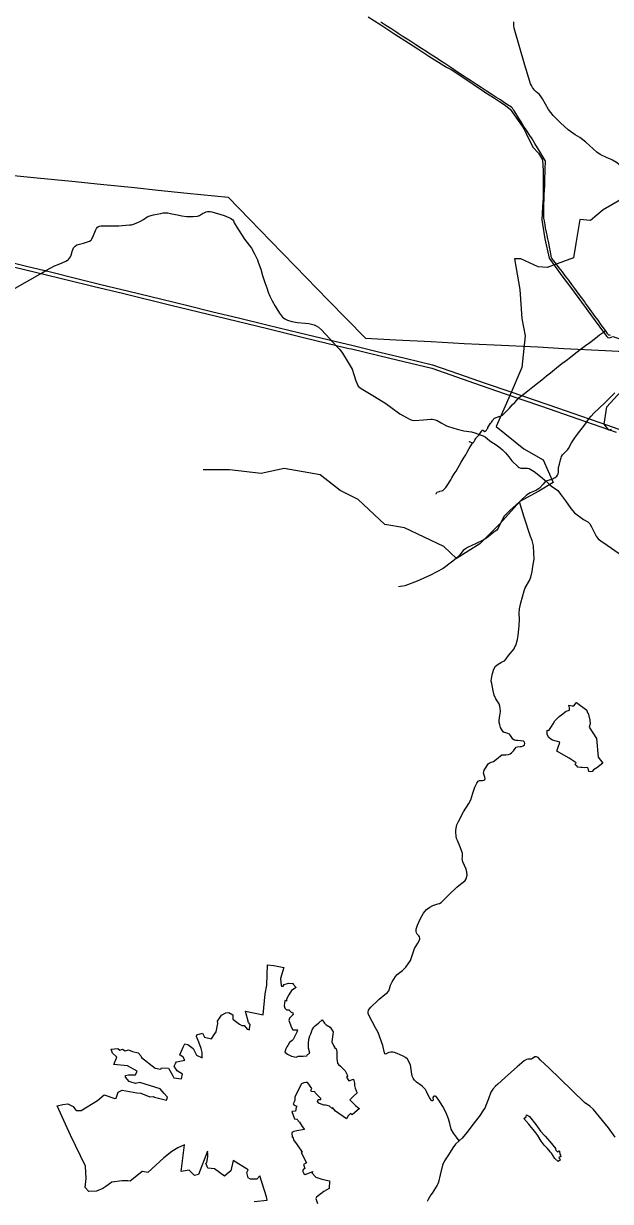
# Model space of a CAD drawing. Extents: x -789162 to -606354, y -1062736 to -945481.
# Drawn here: x -703238 to -698064, y -987160 to -976779 of the extents above; entities that cross this region are included whole.
import ezdxf

# ---------------------------------------------------------------- set-up
doc = ezdxf.new("R2010")
doc.units = 0
for name, color, linetype in [('_SIRSI VZTAHY_CYKLOTRASY MISTNI S', 7, 'Continuous'), ('_SIRSI VZTAHY_ELEKTRICKE VEDENI VN 110 kV S', 7, 'Continuous'), ('_SIRSI VZTAHY_ELEKTRICKE VEDENI VN 220 kV S', 7, 'Continuous'), ('_SIRSI VZTAHY_ELEKTRICKE VEDENI VN 400 kV N', 7, 'Continuous'), ('_SIRSI VZTAHY_OP vodnich zdroju II stupne', 7, 'Continuous'), ('_SIRSI VZTAHY_SILNICE II TRIDY_STAV', 7, 'Continuous'), ('_SIRSI VZTAHY_SILNICE III TRIDY_STAV', 7, 'Continuous'), ('_SIRSI VZTAHY_USES_RBC_S', 7, 'Continuous'), ('_SIRSI VZTAHY_VTL PLYNOVOD', 7, 'Continuous')]:
    doc.layers.add(name, color=color, linetype=linetype)

msp = doc.modelspace()

# ---------------------------------------------------------------- linework, layer by layer
at = {"layer": '_SIRSI VZTAHY_CYKLOTRASY MISTNI S'}
msp.add_lwpolyline([(-697918, -978299), (-698129, -978420), (-698240, -978513), (-698333, -978504), (-698370, -978718), (-698389, -978844), (-698621, -978927), (-698700, -978923), (-698854, -978853), (-698909, -978853), (-698863, -979123), (-698844, -979378), (-698816, -979532), (-698844, -979811), (-698947, -980052), (-699072, -980331), (-698826, -980527), (-698658, -980624), (-698570, -980824), (-698696, -980899), (-698863, -980992), (-699040, -981187), (-699216, -981364), (-699421, -981494), (-699532, -981387), (-699881, -981224), (-700052, -981192), (-700289, -980973), (-700447, -980894), (-700624, -980755), (-700940, -980699), (-701144, -980745), (-701423, -980713), (-701656, -980713)], dxfattribs=at)
at = {"layer": '_SIRSI VZTAHY_ELEKTRICKE VEDENI VN 110 kV S'}
for points in [[(-703452, -978858), (-703211, -978917), (-703001, -978968), (-702779, -979022), (-702556, -979077), (-702310, -979137), (-702030, -979205), (-701789, -979264), (-701568, -979318), (-701344, -979372), (-701093, -979433), (-700803, -979503), (-700554, -979563), (-700333, -979617), (-700098, -979674), (-699873, -979728), (-699634, -979785), (-699402, -979866), (-699167, -979947), (-698950, -980022), (-698729, -980098), (-698530, -980165)], [(-698530, -980165), (-698328, -980236), (-698157, -980295), (-697931, -980374)]]:
    msp.add_lwpolyline(points, dxfattribs=at)
at = {"layer": '_SIRSI VZTAHY_ELEKTRICKE VEDENI VN 220 kV S'}
msp.add_lwpolyline([(-703412, -978901), (-703035, -978993), (-702675, -979081), (-702626, -979093), (-702353, -979159), (-701939, -979261), (-701537, -979358), (-701086, -979467), (-700770, -979544), (-700369, -979641), (-700348, -979646), (-700008, -979728), (-699640, -979817), (-699263, -979947), (-699000, -980038), (-698671, -980152), (-698352, -980262), (-698012, -980380)], dxfattribs=at)
at = {"layer": '_SIRSI VZTAHY_ELEKTRICKE VEDENI VN 400 kV N'}
msp.add_lwpolyline([(-703354, -978114), (-703117, -978138), (-702812, -978169), (-702560, -978195), (-702261, -978224), (-702052, -978246), (-701797, -978272), (-701433, -978309), (-701244, -978504), (-701061, -978692), (-700842, -978917), (-700553, -979215), (-700395, -979377), (-700224, -979552), (-699956, -979566), (-699644, -979582), (-699353, -979597), (-699089, -979610), (-698703, -979629), (-698476, -979641), (-698107, -979660), (-697831, -979674)], dxfattribs=at)
at = {"layer": '_SIRSI VZTAHY_OP vodnich zdroju II stupne'}
for points in [[(-698430, -982787), (-698400, -982791), (-698387, -982791), (-698366, -982764), (-698364, -982761), (-698271, -982829), (-698271, -982836), (-698267, -982852), (-698259, -982856), (-698247, -982917), (-698242, -982951), (-698250, -982979), (-698186, -983079), (-698172, -983243), (-698130, -983296), (-698183, -983337), (-698212, -983355), (-698225, -983369), (-698241, -983372), (-698255, -983371), (-698259, -983344), (-698262, -983339), (-698264, -983338), (-698273, -983336), (-698297, -983337), (-698313, -983335), (-698326, -983334), (-698350, -983332), (-698359, -983320), (-698365, -983318), (-698375, -983310), (-698369, -983298), (-698365, -983294), (-698428, -983252), (-698537, -983192), (-698521, -983147), (-698513, -983124), (-698509, -983113), (-698574, -983095), (-698590, -983085), (-698606, -983070), (-698621, -983043), (-698623, -983006), (-698606, -983009), (-698585, -982974), (-698569, -982951), (-698554, -982925), (-698516, -982886), (-698494, -982871), (-698454, -982840), (-698426, -982829), (-698426, -982810)], [(-698526, -986807), (-698553, -986780), (-698584, -986735), (-698592, -986724), (-698619, -986693), (-698648, -986663), (-698674, -986628), (-698705, -986577), (-698723, -986556), (-698784, -986478), (-698826, -986428), (-698807, -986413), (-698804, -986396), (-698777, -986412), (-698721, -986481), (-698680, -986539), (-698638, -986585), (-698597, -986630), (-698544, -986696), (-698549, -986699), (-698546, -986709), (-698529, -986725), (-698524, -986719), (-698518, -986713), (-698513, -986716), (-698511, -986743), (-698503, -986753), (-698500, -986764), (-698508, -986766), (-698519, -986774), (-698511, -986785), (-698507, -986790), (-698504, -986793)]]:
    msp.add_lwpolyline(points, close=True, dxfattribs=at)
msp.add_lwpolyline([(-701205, -987160), (-701089, -987148), (-701097, -987119), (-701154, -986935), (-701180, -986963), (-701237, -986962), (-701258, -986952), (-701270, -986903), (-701257, -986880), (-701389, -986800), (-701411, -986890), (-701443, -986917), (-701467, -986937), (-701556, -986872), (-701613, -986866), (-701631, -986823), (-701621, -986815), (-701612, -986766), (-701612, -986744), (-701616, -986715), (-701696, -986923), (-701730, -986931), (-701778, -986883), (-701849, -986896), (-701819, -986662), (-701879, -986688), (-701931, -986718), (-702000, -986774), (-702143, -986904), (-702190, -986897), (-702191, -986897), (-702297, -986980), (-702318, -986978), (-702369, -986979), (-702460, -986991), (-702514, -987029), (-702540, -987046), (-702595, -987068), (-702664, -987073), (-702696, -987037), (-702685, -986957), (-702692, -986850), (-702825, -986574), (-702943, -986316), (-702891, -986305), (-702849, -986299), (-702801, -986324), (-702787, -986342), (-702774, -986359), (-702730, -986357), (-702586, -986271), (-702526, -986221), (-702432, -986251), (-702423, -986248), (-702404, -986196), (-702370, -986179), (-702335, -986184), (-702240, -986202), (-702203, -986204), (-702126, -986238), (-702096, -986234), (-702084, -986241), (-701977, -986268), (-701969, -986240), (-701997, -986208), (-702033, -986168), (-702212, -986112), (-702252, -986120), (-702290, -986108), (-702307, -986103), (-702338, -986065), (-702339, -986050), (-702312, -986043), (-702252, -986043), (-702235, -986011), (-702323, -985965), (-702441, -985954), (-702417, -985887), (-702422, -985882), (-702453, -985853), (-702465, -985817), (-702408, -985813), (-702388, -985826), (-702366, -985817), (-702343, -985833), (-702312, -985822), (-702277, -985838), (-702227, -985851), (-702205, -985875), (-702198, -985890), (-702079, -985986), (-702029, -985993), (-702022, -985982), (-701959, -985984), (-701926, -986047), (-701914, -986070), (-701847, -986078), (-701836, -986038), (-701885, -986007), (-701895, -985990), (-701910, -985967), (-701898, -985943), (-701890, -985929), (-701817, -985914), (-701831, -985888), (-701861, -985868), (-701860, -985869), (-701860, -985868), (-701831, -985800), (-701816, -985770), (-701791, -985776), (-701742, -985813), (-701713, -985870), (-701662, -985893), (-701662, -985846), (-701672, -985811), (-701693, -985757), (-701712, -985705), (-701710, -985691), (-701661, -985675), (-701642, -985713), (-701580, -985725), (-701554, -985686), (-701540, -985665), (-701525, -985590), (-701527, -985571), (-701492, -985519), (-701456, -985496), (-701455, -985496), (-701427, -985494), (-701394, -985516), (-701394, -985553), (-701334, -985598), (-701314, -985608), (-701293, -985609), (-701267, -985640), (-701247, -985646), (-701245, -985637), (-701239, -985601), (-701256, -985583), (-701256, -985583), (-701281, -985483), (-701127, -985515), (-701108, -985329), (-701094, -985252), (-701086, -985075), (-701033, -985081), (-701002, -985085), (-700942, -985098), (-700972, -985195), (-700967, -985256), (-700964, -985263), (-700950, -985261), (-700940, -985249), (-700901, -985236), (-700861, -985238), (-700860, -985246), (-700834, -985274), (-700876, -985300), (-700900, -985340), (-700920, -985377), (-700921, -985393), (-700934, -985388), (-700939, -985436), (-700935, -985455), (-700919, -985472), (-700897, -985471), (-700896, -985474), (-700877, -985495), (-700868, -985491), (-700860, -985513), (-700894, -985543), (-700898, -985566), (-700876, -985627), (-700864, -985646), (-700822, -985647), (-700829, -985669), (-700861, -985733), (-700869, -985742), (-700894, -985758), (-700909, -985786), (-700917, -985796), (-700925, -985814), (-700936, -985843), (-700910, -985862), (-700877, -985879), (-700834, -985889), (-700818, -985880), (-700774, -985879), (-700742, -985875), (-700734, -985864), (-700715, -985852), (-700726, -985810), (-700726, -985788), (-700726, -985764), (-700722, -985733), (-700713, -985701), (-700705, -985681), (-700694, -985646), (-700680, -985625), (-700666, -985611), (-700635, -985584), (-700606, -985558), (-700584, -985589), (-700570, -985602), (-700534, -985625), (-700508, -985665), (-700521, -985754), (-700503, -985792), (-700493, -985805), (-700483, -985814), (-700476, -985840), (-700476, -985902), (-700470, -985940), (-700461, -985953), (-700443, -985968), (-700404, -986008), (-700384, -986044), (-700383, -986058), (-700390, -986064), (-700371, -986097), (-700329, -986083), (-700321, -986116), (-700320, -986138), (-700315, -986162), (-700306, -986185), (-700296, -986202), (-700331, -986235), (-700362, -986263), (-700313, -986313), (-700291, -986332), (-700277, -986339), (-700341, -986397), (-700355, -986385), (-700376, -986405), (-700390, -986432), (-700488, -986363), (-700514, -986331), (-700515, -986342), (-700542, -986320), (-700581, -986309), (-700585, -986313), (-700635, -986293), (-700648, -986280), (-700642, -986262), (-700617, -986261), (-700617, -986252), (-700658, -986211), (-700665, -986204), (-700670, -986194), (-700696, -986190), (-700703, -986187), (-700704, -986181), (-700697, -986164), (-700732, -986114), (-700735, -986112), (-700749, -986110), (-700766, -986114), (-700787, -986123), (-700845, -986237), (-700847, -986269), (-700860, -986299), (-700851, -986312), (-700830, -986321), (-700835, -986333), (-700841, -986363), (-700874, -986368), (-700849, -986430), (-700829, -986435), (-700805, -986461), (-700783, -986500), (-700770, -986514), (-700762, -986524), (-700830, -986538), (-700854, -986543), (-700873, -986552), (-700869, -986595), (-700864, -986590), (-700857, -986617), (-700827, -986661), (-700783, -986724), (-700790, -986729), (-700743, -986820), (-700769, -986833), (-700757, -986868), (-700770, -986875), (-700778, -986889), (-700768, -986913), (-700755, -986921), (-700687, -986895), (-700697, -986908), (-700661, -986945), (-700609, -986963), (-700541, -986978), (-700544, -987045), (-700592, -987071), (-700656, -987122), (-700662, -987135), (-700648, -987177)], dxfattribs=at)
at = {"layer": '_SIRSI VZTAHY_SILNICE II TRIDY_STAV'}
for points in [[(-698064, -977974), (-698092, -977961), (-698154, -977932), (-698183, -977911), (-698281, -977825), (-698335, -977784), (-698376, -977758), (-698437, -977715), (-698503, -977654), (-698568, -977589), (-698609, -977537), (-698664, -977441), (-698675, -977423), (-698689, -977405), (-698719, -977380), (-698734, -977365), (-698751, -977342), (-698761, -977324), (-698768, -977310), (-698774, -977290), (-698818, -977144), (-698912, -976819), (-698916, -976797), (-698917, -976779), (-698916, -976762)], [(-697963, -978046), (-697983, -978025), (-698010, -978003), (-698045, -977983), (-698064, -977974)], [(-703422, -979171), (-703073, -978974), (-703036, -978952), (-702998, -978932), (-702965, -978914), (-702933, -978901), (-702899, -978888), (-702865, -978872), (-702851, -978864), (-702842, -978857), (-702833, -978845), (-702825, -978833), (-702819, -978819), (-702809, -978786), (-702797, -978756), (-702784, -978739), (-702768, -978728), (-702709, -978713), (-702658, -978697), (-702643, -978687), (-702635, -978677), (-702629, -978667), (-702605, -978602), (-702595, -978584), (-702587, -978574), (-702577, -978568), (-702568, -978563), (-702556, -978561), (-702540, -978560), (-702494, -978562), (-702436, -978562), (-702398, -978561), (-702370, -978558), (-702304, -978553), (-702287, -978551), (-702269, -978547), (-702244, -978539), (-702208, -978520), (-702181, -978504), (-702147, -978482), (-702125, -978473), (-702092, -978464), (-702029, -978452), (-702006, -978448), (-701985, -978447), (-701965, -978448), (-701932, -978454), (-701881, -978465), (-701842, -978474), (-701800, -978479), (-701743, -978479), (-701705, -978476), (-701688, -978469), (-701659, -978452), (-701640, -978443), (-701629, -978438), (-701616, -978436), (-701604, -978434), (-701592, -978434), (-701577, -978437), (-701470, -978470), (-701427, -978488), (-701413, -978495), (-701401, -978502), (-701394, -978509), (-701388, -978517), (-701380, -978534), (-701372, -978550), (-701357, -978572), (-701291, -978679), (-701270, -978706), (-701227, -978757), (-701203, -978807), (-701176, -978860), (-701169, -978882)], [(-701169, -978882), (-701147, -978944), (-701130, -978998), (-701110, -979060), (-701093, -979108), (-701082, -979146), (-701067, -979181), (-701045, -979221), (-701021, -979268), (-700983, -979331), (-700956, -979365), (-700947, -979373), (-700935, -979381), (-700911, -979393), (-700873, -979404), (-700822, -979413), (-700756, -979418), (-700722, -979423), (-700699, -979427), (-700677, -979434), (-700657, -979444), (-700639, -979455), (-700610, -979479), (-700538, -979557), (-700479, -979621), (-700450, -979652), (-700427, -979684), (-700376, -979766), (-700342, -979824), (-700325, -979871), (-700308, -979926), (-700298, -979955), (-700287, -979973), (-700269, -979988), (-700248, -980003), (-700143, -980066), (-700044, -980127), (-700001, -980160), (-699921, -980219), (-699862, -980251), (-699830, -980268), (-699811, -980274), (-699790, -980276), (-699712, -980270), (-699648, -980266), (-699635, -980265), (-699620, -980267), (-699608, -980271), (-699592, -980277), (-699557, -980296), (-699509, -980323), (-699493, -980330), (-699416, -980352), (-699356, -980369), (-699289, -980378), (-699260, -980386), (-699220, -980400), (-699186, -980413), (-699168, -980422), (-699151, -980435), (-699128, -980456), (-699072, -980492), (-699036, -980518), (-699016, -980535), (-698990, -980563), (-698959, -980597), (-698933, -980633), (-698876, -980686), (-698868, -980691), (-698855, -980696), (-698839, -980697), (-698811, -980698), (-698794, -980698), (-698780, -980700), (-698765, -980708), (-698737, -980726), (-698667, -980781), (-698641, -980802), (-698634, -980809)], [(-698634, -980809), (-698578, -980793), (-698552, -980780), (-698537, -980768), (-698530, -980758), (-698525, -980747), (-698521, -980732), (-698522, -980721), (-698523, -980701), (-698522, -980692), (-698514, -980662), (-698504, -980623), (-698498, -980606), (-698494, -980594), (-698486, -980580), (-698461, -980553), (-698441, -980531), (-698435, -980523), (-698407, -980473), (-698385, -980438), (-698363, -980408), (-698285, -980305), (-698253, -980263), (-698234, -980238), (-698211, -980212), (-698112, -980120), (-698026, -980033)], [(-698634, -980809), (-698612, -980828), (-698596, -980846), (-698573, -980863), (-698547, -980879), (-698528, -980895), (-698503, -980925), (-698460, -980986), (-698413, -981051), (-698380, -981092), (-698301, -981148), (-698263, -981171), (-698254, -981179), (-698246, -981188), (-698232, -981214), (-698199, -981279), (-698189, -981295), (-698181, -981307), (-698172, -981319), (-698150, -981336), (-698092, -981376), (-697988, -981448)]]:
    msp.add_lwpolyline(points, dxfattribs=at)
at = {"layer": '_SIRSI VZTAHY_SILNICE III TRIDY_STAV'}
for points in [[(-698634, -980809), (-698656, -980838), (-698688, -980872), (-698717, -980891), (-698742, -980904), (-698773, -980915), (-698804, -980935), (-698849, -980975), (-698867, -980995)], [(-699397, -986624), (-699421, -986594), (-699449, -986558), (-699468, -986522), (-699481, -986473), (-699491, -986432), (-699516, -986373), (-699541, -986322), (-699576, -986268), (-699600, -986234), (-699610, -986231), (-699617, -986231), (-699624, -986235), (-699629, -986242), (-699626, -986266), (-699630, -986272), (-699638, -986272), (-699644, -986268), (-699660, -986243), (-699677, -986212), (-699685, -986190), (-699693, -986174), (-699703, -986163), (-699725, -986145), (-699773, -986109), (-699791, -986092), (-699804, -986073), (-699813, -986055), (-699817, -986016), (-699826, -985956), (-699853, -985907), (-699872, -985891), (-699891, -985879), (-699917, -985867), (-699944, -985856), (-699968, -985847), (-699981, -985844), (-700000, -985843), (-700017, -985846), (-700035, -985857), (-700041, -985860), (-700047, -985862), (-700053, -985858), (-700056, -985851), (-700070, -985785), (-700112, -985672), (-700135, -985630), (-700194, -985518), (-700199, -985504), (-700200, -985492), (-700197, -985475), (-700188, -985461), (-700175, -985448), (-700116, -985389), (-700104, -985377), (-700054, -985336), (-700033, -985320), (-700019, -985303), (-700011, -985287), (-700004, -985252), (-699989, -985225), (-699959, -985177), (-699945, -985159), (-699898, -985124), (-699868, -985094), (-699852, -985075), (-699828, -985035), (-699805, -984973), (-699791, -984930), (-699762, -984883), (-699745, -984852), (-699743, -984839), (-699746, -984827), (-699752, -984818), (-699768, -984805), (-699773, -984793), (-699778, -984780), (-699778, -984760), (-699766, -984726), (-699741, -984673), (-699724, -984640), (-699711, -984620), (-699685, -984587), (-699657, -984565), (-699631, -984551), (-699587, -984538), (-699570, -984533), (-699557, -984526), (-699524, -984492), (-699489, -984457), (-699419, -984390), (-699386, -984362), (-699362, -984347), (-699346, -984332), (-699337, -984315), (-699328, -984285), (-699329, -984258), (-699335, -984232), (-699364, -984165), (-699371, -984138), (-699369, -984126), (-699368, -984110), (-699368, -984100), (-699369, -984090), (-699392, -984028), (-699413, -983979), (-699420, -983960), (-699424, -983941), (-699427, -983905), (-699428, -983889), (-699425, -983871), (-699417, -983840), (-699402, -983810), (-699359, -983726), (-699311, -983651), (-699295, -983619), (-699277, -983560), (-699259, -983508), (-699243, -983472), (-699231, -983455), (-699217, -983449), (-699193, -983449), (-699180, -983447), (-699171, -983442), (-699169, -983432), (-699171, -983420), (-699177, -983403), (-699182, -983385), (-699179, -983372), (-699176, -983360), (-699160, -983331), (-699142, -983304), (-699123, -983291), (-699095, -983283), (-699055, -983250), (-699034, -983231), (-699020, -983224), (-698985, -983222), (-698962, -983220), (-698948, -983215), (-698935, -983206), (-698920, -983189), (-698905, -983167), (-698896, -983157), (-698884, -983153), (-698861, -983151), (-698847, -983150), (-698832, -983145), (-698822, -983134), (-698819, -983123), (-698823, -983111), (-698831, -983104), (-698856, -983100), (-698883, -983098), (-698898, -983097), (-698909, -983093), (-698923, -983084), (-698933, -983071), (-698944, -983054), (-698955, -983041), (-698969, -983034), (-698987, -983031), (-699001, -983028), (-699011, -983021), (-699017, -983011), (-699025, -982998), (-699032, -982983), (-699040, -982960), (-699044, -982939), (-699045, -982917), (-699039, -982878), (-699034, -982842), (-699036, -982812), (-699038, -982794), (-699045, -982774), (-699075, -982729), (-699088, -982697), (-699097, -982660), (-699111, -982596), (-699114, -982575), (-699113, -982552), (-699105, -982507), (-699092, -982468), (-699077, -982442), (-699055, -982424), (-699024, -982408), (-698998, -982394), (-698984, -982378), (-698962, -982349), (-698914, -982288), (-698906, -982273), (-698899, -982260), (-698882, -982208), (-698876, -982172), (-698869, -982087), (-698866, -982029), (-698870, -981977), (-698866, -981937), (-698853, -981884), (-698840, -981830), (-698825, -981778), (-698815, -981752), (-698778, -981688), (-698765, -981659), (-698755, -981609), (-698748, -981565), (-698737, -981499), (-698738, -981446), (-698743, -981381), (-698754, -981335), (-698768, -981298), (-698825, -981130), (-698867, -980995)], [(-698867, -980995), (-698950, -981069), (-699000, -981121), (-699015, -981147), (-699054, -981226), (-699065, -981242), (-699093, -981262), (-699157, -981313), (-699187, -981332), (-699248, -981362), (-699323, -981396), (-699341, -981407), (-699362, -981423), (-699404, -981474), (-699424, -981492), (-699465, -981525), (-699539, -981581), (-699650, -981640), (-699768, -981692), (-699877, -981733), (-699931, -981743)], [(-698022, -986593), (-698081, -986510), (-698213, -986348), (-698246, -986321), (-698294, -986288), (-698506, -986080), (-698606, -985982), (-698681, -985913), (-698700, -985891), (-698715, -985884), (-698730, -985886), (-698750, -985900), (-698760, -985906), (-698774, -985907), (-698792, -985906), (-698805, -985909), (-698825, -985920), (-698887, -985972), (-698964, -986041), (-699056, -986126), (-699077, -986145), (-699102, -986169), (-699117, -986195), (-699139, -986254), (-699162, -986315), (-699169, -986331), (-699194, -986371), (-699212, -986398), (-699274, -986478), (-699331, -986553), (-699370, -986602), (-699397, -986624)], [(-699397, -986624), (-699431, -986655), (-699453, -986686), (-699493, -986750), (-699526, -986803), (-699544, -986839), (-699565, -986925), (-699580, -986989), (-699585, -987005), (-699591, -987015), (-699620, -987063), (-699636, -987086), (-699646, -987100), (-699671, -987142), (-699681, -987161)]]:
    msp.add_lwpolyline(points, dxfattribs=at)
at = {"layer": '_SIRSI VZTAHY_USES_RBC_S'}
msp.add_lwpolyline([(-698057, -980355), (-698077, -980362), (-698120, -980310), (-698095, -980155), (-697876, -979915)], dxfattribs=at)
at = {"layer": '_SIRSI VZTAHY_VTL PLYNOVOD'}
for points in [[(-700201, -976718), (-700088, -976791), (-699964, -976873), (-699843, -976948), (-699761, -977001), (-699664, -977067), (-699508, -977163), (-699468, -977184), (-699365, -977251), (-699273, -977314), (-699174, -977381), (-699171, -977382), (-699094, -977431), (-699050, -977460), (-699002, -977493), (-698947, -977533), (-698876, -977633), (-698837, -977691), (-698820, -977722), (-698807, -977746), (-698747, -977868), (-698699, -977920), (-698663, -977981), (-698657, -978077), (-698657, -978086), (-698658, -978317), (-698662, -978394), (-698669, -978508), (-698662, -978547), (-698641, -978677), (-698605, -978846), (-698493, -979003), (-698415, -979103), (-698342, -979203), (-698295, -979265), (-698294, -979268), (-698262, -979310), (-698198, -979399), (-698125, -979497), (-698125, -979497)], [(-698108, -979484), (-698109, -979484), (-698109, -979484), (-698111, -979480), (-698116, -979473), (-698145, -979433), (-698173, -979394), (-698198, -979359), (-698227, -979320), (-698258, -979277), (-698283, -979242), (-698291, -979232), (-698319, -979192), (-698347, -979154), (-698377, -979113), (-698403, -979078), (-698432, -979040), (-698459, -979004), (-698488, -978967), (-698517, -978930), (-698549, -978888), (-698562, -978871), (-698569, -978863), (-698581, -978846), (-698584, -978841), (-698586, -978833), (-698587, -978826), (-698593, -978790), (-698601, -978749), (-698608, -978712), (-698616, -978676), (-698618, -978666), (-698620, -978659), (-698628, -978616), (-698635, -978579), (-698640, -978552), (-698643, -978536), (-698644, -978526), (-698646, -978518), (-698650, -978495), (-698652, -978465), (-698652, -978425), (-698651, -978375), (-698651, -978375), (-698651, -978374), (-698648, -978323), (-698648, -978323), (-698647, -978287), (-698645, -978247), (-698643, -978203), (-698642, -978170), (-698641, -978139), (-698639, -978089), (-698639, -978075), (-698639, -978041), (-698637, -978013), (-698637, -978004), (-698637, -977998), (-698637, -977993), (-698637, -977990), (-698640, -977985), (-698647, -977972), (-698666, -977941), (-698687, -977907), (-698708, -977873), (-698730, -977835), (-698754, -977795), (-698780, -977756), (-698803, -977719), (-698805, -977717), (-698815, -977703), (-698826, -977685), (-698851, -977645), (-698874, -977608), (-698896, -977573), (-698917, -977541), (-698921, -977535), (-698923, -977531), (-698927, -977524), (-698930, -977521), (-698933, -977519), (-698937, -977516), (-698971, -977494), (-699009, -977469), (-699034, -977452), (-699073, -977428), (-699111, -977403), (-699161, -977370), (-699203, -977343), (-699244, -977316), (-699290, -977286), (-699336, -977256), (-699363, -977238), (-699402, -977212), (-699441, -977186), (-699481, -977159), (-699524, -977131), (-699563, -977106), (-699609, -977075), (-699652, -977047), (-699692, -977022), (-699730, -976997), (-699779, -976966), (-699841, -976926), (-699899, -976889), (-699936, -976865), (-699946, -976858), (-699991, -976829), (-700043, -976795), (-700088, -976767)], [(-699280, -980477), (-699279, -980476), (-699278, -980474), (-699275, -980473), (-699273, -980471), (-699269, -980468), (-699268, -980467), (-699267, -980466), (-699265, -980462), (-699259, -980451), (-699256, -980446), (-699257, -980445), (-699257, -980444), (-699252, -980435), (-699251, -980432), (-699248, -980431), (-699246, -980428), (-699245, -980426), (-699245, -980426), (-699235, -980417), (-699233, -980416), (-699226, -980409), (-699221, -980405), (-699220, -980403), (-699218, -980396), (-699204, -980377), (-699202, -980374), (-699201, -980373), (-699201, -980372), (-699201, -980372), (-699195, -980364), (-699192, -980359), (-699191, -980359), (-699184, -980364), (-699170, -980375), (-699167, -980376), (-699167, -980375), (-699157, -980361), (-699151, -980351), (-699147, -980346), (-699146, -980344), (-699146, -980343), (-699146, -980342), (-699145, -980340), (-699144, -980339), (-699145, -980339), (-699144, -980338), (-699120, -980301), (-699120, -980300), (-699119, -980300), (-699115, -980295), (-699105, -980279), (-699100, -980273), (-699096, -980267), (-699096, -980266), (-699095, -980265), (-699091, -980260), (-699091, -980260), (-699090, -980258), (-699087, -980257), (-699062, -980247), (-699045, -980241), (-699044, -980240), (-699043, -980241), (-699042, -980241), (-699036, -980243), (-699035, -980243), (-699034, -980243), (-699031, -980241), (-699026, -980237), (-699015, -980229), (-699004, -980219), (-698978, -980191), (-698955, -980167), (-698929, -980140), (-698908, -980118), (-698889, -980097), (-698868, -980074), (-698858, -980066), (-698834, -980047), (-698792, -980014), (-698748, -979980), (-698706, -979947), (-698669, -979917), (-698629, -979884), (-698592, -979856), (-698540, -979813), (-698492, -979774), (-698455, -979747), (-698416, -979718), (-698369, -979681), (-698318, -979642), (-698284, -979616), (-698246, -979588), (-698197, -979550), (-698160, -979522), (-698134, -979503), (-698125, -979497)], [(-698125, -979497), (-698118, -979492), (-698111, -979486), (-698110, -979486), (-698110, -979485)], [(-698125, -979497), (-698097, -979537), (-698088, -979546), (-698072, -979547), (-698044, -979537), (-697903, -979584), (-697755, -979619), (-697714, -979612), (-697703, -979614), (-697690, -979617), (-697687, -979618), (-697675, -979621), (-697666, -979623), (-697666, -979623), (-697663, -979624)], [(-698110, -979485), (-698110, -979485), (-698110, -979485), (-698110, -979485), (-698110, -979485), (-698109, -979485), (-698109, -979485)], [(-698110, -979485), (-698110, -979485)], [(-698110, -979485), (-698109, -979486), (-698109, -979486), (-698109, -979486), (-698109, -979486), (-698109, -979486), (-698109, -979485), (-698109, -979485)], [(-698109, -979485), (-698109, -979485), (-698110, -979485)], [(-698108, -979484), (-698109, -979485)], [(-698109, -979485), (-698109, -979485)], [(-698063, -979529), (-698073, -979526), (-698079, -979524), (-698081, -979522), (-698084, -979520), (-698086, -979517), (-698087, -979516), (-698091, -979510), (-698108, -979484), (-698108, -979484)], [(-699601, -980927), (-699599, -980923), (-699595, -980912), (-699593, -980909), (-699582, -980905), (-699572, -980902), (-699568, -980901), (-699554, -980897), (-699540, -980893), (-699539, -980892), (-699538, -980892), (-699526, -980878), (-699516, -980866), (-699510, -980858), (-699491, -980831), (-699482, -980817), (-699472, -980801), (-699468, -980794), (-699461, -980782), (-699441, -980748), (-699425, -980722), (-699406, -980690), (-699394, -980670), (-699379, -980645), (-699362, -980616), (-699339, -980579), (-699326, -980556), (-699326, -980556), (-699309, -980525), (-699294, -980500), (-699285, -980485), (-699281, -980478), (-699280, -980477)], [(-699309, -980462), (-699308, -980463), (-699307, -980463), (-699307, -980463)], [(-699306, -980464), (-699306, -980463), (-699306, -980463), (-699306, -980463), (-699306, -980463), (-699306, -980463), (-699307, -980463)], [(-699307, -980463), (-699306, -980464), (-699306, -980464)], [(-699280, -980477), (-699281, -980477), (-699306, -980464), (-699306, -980464)]]:
    msp.add_lwpolyline(points, dxfattribs=at)

doc.saveas('drawing.dxf')
